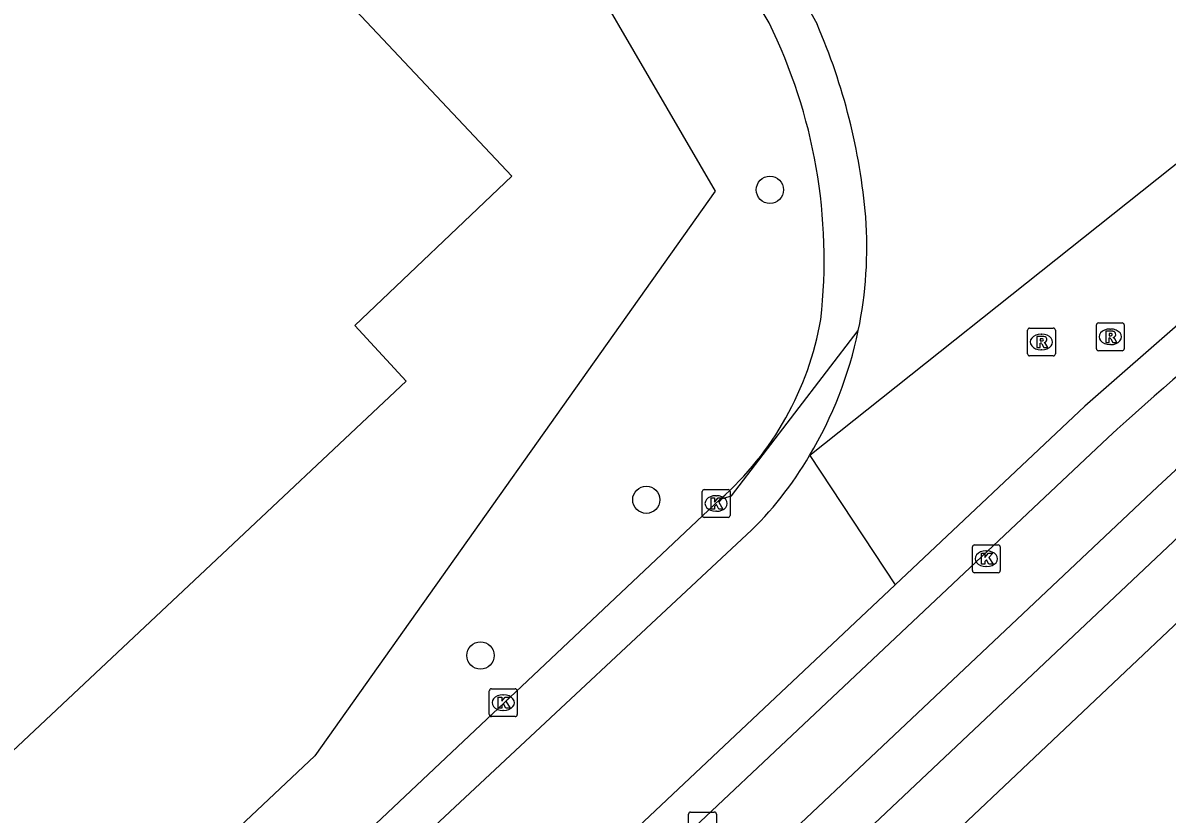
# Model space of a CAD drawing. Extents: x 156651 to 158072, y 387631 to 388990.
# Drawn here: x 157493.64 to 157534.75, y 388245.87 to 388274.29 of the extents above; entities that cross this region are included whole.
import ezdxf

# ---------------------------------------------------------------- set-up
doc = ezdxf.new("R2010")
doc.units = 0
for name, color, linetype in [('IMGEO_Berm_groen', 7, 'Continuous'), ('IMGEO_Boom', 7, 'Continuous'), ('IMGEO_Groenvoorziening', 7, 'Continuous'), ('IMGEO_Hek', 7, 'Continuous'), ('IMGEO_Kolk', 7, 'Continuous'), ('IMGEO_Pand', 7, 'Continuous'), ('IMGEO_Rijbaan_lokaal_gesloten', 7, 'Continuous'), ('IMGEO_Rioolput', 7, 'Continuous'), ('IMGEO_Voetpad_open', 7, 'Continuous')]:
    doc.layers.add(name, color=color, linetype=linetype)

msp = doc.modelspace()

# ---------------------------------------------------------------- linework, layer by layer
at = {"layer": 'IMGEO_Berm_groen'}
msp.add_lwpolyline([(157504.449, 388292.394), (157518.512, 388268.247), (157504.128, 388247.959), (157484.402, 388229.388)], dxfattribs=at)
at = {"layer": 'IMGEO_Boom'}
for centre in [(157520.482, 388268.291), (157516.04, 388257.159), (157510.084, 388251.565)]:
    msp.add_circle(centre, 0.489, dxfattribs=at)
at = {"layer": 'IMGEO_Groenvoorziening'}
msp.add_lwpolyline([(157537.177, 388254.693), (157507.77, 388226.91)], dxfattribs=at)
at = {"layer": 'IMGEO_Hek'}
for points in [[(157503.711, 388293.661), (157504.449, 388292.394), (157518.512, 388268.247)], [(157518.512, 388268.247), (157504.128, 388247.959), (157484.402, 388229.388)]]:
    msp.add_lwpolyline(points, dxfattribs=at)
at = {"layer": 'IMGEO_Kolk'}
for p, q in [((157518.049, 388256.598), (157518.049, 388257.45)), ((157518.124, 388257.524), (157518.976, 388257.524)), ((157518.537, 388257.304), (157518.562, 388257.304)), ((157519.05, 388257.45), (157519.05, 388256.598)), ((157518.56, 388256.744), (157518.535, 388256.744)), ((157518.976, 388256.524), (157518.124, 388256.524)), ((157527.832, 388255.539), (157528.684, 388255.539)), ((157527.757, 388254.613), (157527.757, 388255.465)), ((157528.245, 388255.319), (157528.27, 388255.319)), ((157528.758, 388255.465), (157528.758, 388254.613)), ((157528.268, 388254.759), (157528.243, 388254.759)), ((157528.684, 388254.539), (157527.832, 388254.539)), ((157510.4, 388249.443), (157510.4, 388250.295)), ((157510.475, 388250.369), (157511.327, 388250.369)), ((157511.401, 388250.295), (157511.401, 388249.443)), ((157510.888, 388250.149), (157510.913, 388250.149)), ((157511.327, 388249.369), (157510.475, 388249.369)), ((157510.911, 388249.589), (157510.886, 388249.589)), ((157517.557, 388245.015), (157517.557, 388245.867)), ((157517.632, 388245.941), (157518.484, 388245.941)), ((157518.558, 388245.867), (157518.558, 388245.015))]:
    msp.add_line(p, q, dxfattribs=at)
for points in [[(157518.049, 388256.598), (157518.049, 388257.45)], [(157518.124, 388257.524), (157518.976, 388257.524)], [(157518.37, 388257.224), (157518.493, 388257.224), (157518.493, 388257.073), (157518.623, 388257.224), (157518.787, 388257.224), (157518.641, 388257.073), (157518.794, 388256.824), (157518.642, 388256.824), (157518.557, 388256.988), (157518.493, 388256.921), (157518.493, 388256.824), (157518.37, 388256.824), (157518.37, 388257.224)], [(157519.05, 388257.45), (157519.05, 388256.598)], [(157518.976, 388256.524), (157518.124, 388256.524)], [(157527.832, 388255.539), (157528.684, 388255.539)], [(157527.757, 388254.613), (157527.757, 388255.465)], [(157528.078, 388255.239), (157528.201, 388255.239), (157528.201, 388255.088), (157528.331, 388255.239), (157528.495, 388255.239), (157528.349, 388255.088), (157528.502, 388254.839), (157528.35, 388254.839), (157528.265, 388255.003), (157528.201, 388254.936), (157528.201, 388254.839), (157528.078, 388254.839), (157528.078, 388255.239)], [(157528.758, 388255.465), (157528.758, 388254.613)], [(157528.684, 388254.539), (157527.832, 388254.539)], [(157510.4, 388249.443), (157510.4, 388250.295)], [(157510.475, 388250.369), (157511.327, 388250.369)], [(157511.401, 388250.295), (157511.401, 388249.443)], [(157510.721, 388250.069), (157510.844, 388250.069), (157510.844, 388249.918), (157510.974, 388250.069), (157511.138, 388250.069), (157510.992, 388249.918), (157511.145, 388249.669), (157510.993, 388249.669), (157510.908, 388249.833), (157510.844, 388249.766), (157510.844, 388249.669), (157510.721, 388249.669), (157510.721, 388250.069)], [(157511.327, 388249.369), (157510.475, 388249.369)], [(157517.557, 388245.015), (157517.557, 388245.867)], [(157517.632, 388245.941), (157518.484, 388245.941)], [(157518.558, 388245.867), (157518.558, 388245.015)]]:
    msp.add_lwpolyline(points, dxfattribs=at)
for centre, start, end in [((157518.126, 388257.448), 91.552, 178.448), ((157518.126, 388257.448), 91.552, 178.448), ((157518.974, 388257.448), 1.552, 88.448), ((157518.974, 388257.448), 1.552, 88.448), ((157518.126, 388256.6), 181.552, 268.448), ((157518.126, 388256.6), 181.552, 268.448), ((157518.974, 388256.6), 271.552, 358.448), ((157518.974, 388256.6), 271.552, 358.448), ((157527.834, 388255.463), 91.552, 178.448), ((157527.834, 388255.463), 91.552, 178.448), ((157528.682, 388255.463), 1.552, 88.448), ((157528.682, 388255.463), 1.552, 88.448), ((157527.834, 388254.615), 181.552, 268.448), ((157527.834, 388254.615), 181.552, 268.448), ((157528.682, 388254.615), 271.552, 358.448), ((157528.682, 388254.615), 271.552, 358.448), ((157510.477, 388250.293), 91.552, 178.448), ((157510.477, 388250.293), 91.552, 178.448), ((157511.325, 388250.293), 1.552, 88.448), ((157511.325, 388250.293), 1.552, 88.448), ((157510.477, 388249.445), 181.552, 268.448), ((157510.477, 388249.445), 181.552, 268.448), ((157511.325, 388249.445), 271.552, 358.448), ((157511.325, 388249.445), 271.552, 358.448), ((157517.634, 388245.865), 91.552, 178.448), ((157517.634, 388245.865), 91.552, 178.448), ((157518.482, 388245.865), 1.552, 88.448), ((157518.482, 388245.865), 1.552, 88.448)]:
    msp.add_arc(centre, 0.0765, start, end, dxfattribs=at)
for centre, major_axis, ratio, start_param, end_param in [((157518.536, 388257.024), (-0.387, 0.002), 0.722429, 4.712389, 7.853982), ((157518.561, 388257.024), (-0.39, 0.002), 0.717154, 1.570796, 4.712389), ((157528.244, 388255.039), (-0.387, 0.002), 0.722429, 4.712389, 7.853982), ((157528.269, 388255.039), (-0.39, 0.002), 0.717154, 1.570796, 4.712389), ((157510.887, 388249.869), (-0.387, 0.002), 0.722429, 4.712389, 7.853982), ((157510.912, 388249.869), (-0.39, 0.002), 0.717154, 1.570796, 4.712389)]:
    msp.add_ellipse(centre, major_axis=major_axis, ratio=ratio, start_param=start_param, end_param=end_param, dxfattribs=at)
at = {"layer": 'IMGEO_Pand'}
msp.add_lwpolyline([(157474.566, 388250), (157467.866, 388257.133), (157481.797, 388270.216), (157478.143, 388274.167), (157487.123, 388282.587), (157489.369, 388284.698), (157493.019, 388288.114), (157497.578, 388283.271), (157500, 388280.697), (157511.211, 388268.787), (157505.563, 388263.418), (157507.415, 388261.414), (157500, 388254.453), (157495.256, 388250), (157484.26, 388239.678), (157480.837, 388243.323), (157474.566, 388250)], dxfattribs=at)
at = {"layer": 'IMGEO_Rijbaan_lokaal_gesloten'}
for points in [[(157439.697, 388408.794), (157440.425, 388408.473), (157441.903, 388407.485), (157443.038, 388406.442), (157443.784, 388405.392), (157444.05, 388404.959), (157445.602, 388402.433), (157521.372, 388275.706), (157522.175, 388274.237)], [(157520.454, 388274.287), (157510.999, 388290.093), (157510.49, 388290.954), (157508.32, 388294.619)], [(157604.176, 388291.909), (157580.335, 388286.846), (157576.49, 388285.809), (157573.173, 388284.771), (157566.421, 388282.227), (157562.832, 388280.636), (157554.412, 388276.492), (157551.787, 388275.045), (157548.741, 388273.25), (157544.093, 388270.208), (157542.816, 388269.372), (157538.864, 388266.452), (157535.424, 388263.688), (157531.791, 388260.522), (157524.981, 388254.108)], [(157544.741, 388276.909), (157521.91, 388258.748)], [(157518.699, 388257.179), (157519.096, 388257.304), (157523.657, 388263.239)], [(157506.435, 388234.721), (157532.625, 388259.388)], [(157521.91, 388258.748), (157524.981, 388254.108)], [(157487.432, 388227.724), (157518.699, 388257.179)], [(157519.658, 388255.905), (157508.983, 388245.953), (157482.524, 388221.195), (157472.586, 388211.776), (157466.448, 388206.061), (157458.709, 388198.857), (157451.011, 388191.483), (157442.081, 388182.987), (157433.998, 388174.762), (157428.31, 388168.424), (157418.054, 388155.99), (157409.349, 388145.114), (157397.82, 388130.747), (157372.577, 388099.512), (157356.41, 388079.268), (157355.48, 388078.115), (157354.015, 388076.833), (157353.016, 388076.181), (157352.205, 388075.752), (157350.909, 388075.228), (157349.26, 388074.812), (157347.485, 388074.649), (157346.364, 388074.69), (157345.672, 388074.796)], [(157524.981, 388254.108), (157505.501, 388235.764), (157506.435, 388234.721)]]:
    msp.add_lwpolyline(points, dxfattribs=at)
for centre, radius, start, end in [((157503.172, 388265.786), 19.259, 353.5817, 26.1931), ((157501.901, 388265.436), 22.102, 4.8781, 23.4669), ((157609.422, 388175.101), 114.027, 125.15849, 132.33785), ((157509.337, 388266.22), 14.627, 348.24, 4.2923), ((157511.29, 388265.563), 11.189, 311.467, 350.0656), ((157509.357, 388266.216), 14.606, 329.2492, 348.2387), ((157510.556, 388265.428), 13.173, 313.7041, 329.5289)]:
    msp.add_arc(centre, radius, start, end, dxfattribs=at)
at = {"layer": 'IMGEO_Rioolput'}
for p, q in [((157529.811, 388263.325), (157530.663, 388263.325)), ((157532.211, 388262.585), (157532.211, 388263.437)), ((157532.286, 388263.511), (157533.138, 388263.511)), ((157533.212, 388263.437), (157533.212, 388262.585)), ((157529.736, 388262.399), (157529.736, 388263.251)), ((157530.224, 388263.105), (157530.249, 388263.105)), ((157530.737, 388263.251), (157530.737, 388262.399)), ((157532.699, 388263.291), (157532.724, 388263.291)), ((157530.247, 388262.545), (157530.222, 388262.545)), ((157533.138, 388262.511), (157532.286, 388262.511)), ((157532.722, 388262.731), (157532.697, 388262.731)), ((157530.663, 388262.325), (157529.811, 388262.325))]:
    msp.add_line(p, q, dxfattribs=at)
for points in [[(157529.811, 388263.325), (157530.663, 388263.325)], [(157532.211, 388262.585), (157532.211, 388263.437)], [(157532.286, 388263.511), (157533.138, 388263.511)], [(157533.212, 388263.437), (157533.212, 388262.585)], [(157529.736, 388262.399), (157529.736, 388263.251)], [(157530.325, 388263.023), (157530.073, 388263.025), (157530.073, 388262.625)], [(157530.251, 388262.944), (157530.197, 388262.944), (157530.197, 388262.863)], [(157530.737, 388263.251), (157530.737, 388262.399)], [(157532.8, 388263.209), (157532.548, 388263.211), (157532.548, 388262.811)], [(157532.548, 388262.811), (157532.672, 388262.811), (157532.672, 388262.973), (157532.683, 388262.973)], [(157532.726, 388263.13), (157532.672, 388263.13), (157532.672, 388263.049)], [(157532.672, 388263.049), (157532.724, 388263.049)], [(157532.73, 388262.944), (157532.801, 388262.811), (157532.941, 388262.811), (157532.876, 388262.937)], [(157530.073, 388262.625), (157530.197, 388262.625), (157530.197, 388262.787), (157530.208, 388262.787)], [(157530.197, 388262.863), (157530.249, 388262.863)], [(157530.255, 388262.758), (157530.326, 388262.625), (157530.466, 388262.625), (157530.401, 388262.751)], [(157533.138, 388262.511), (157532.286, 388262.511)], [(157530.663, 388262.325), (157529.811, 388262.325)]]:
    msp.add_lwpolyline(points, dxfattribs=at)
for centre, radius, start, end in [((157529.813, 388263.249), 0.0765, 91.552, 178.448), ((157529.813, 388263.249), 0.0765, 91.552, 178.448), ((157530.661, 388263.249), 0.0765, 1.552, 88.448), ((157530.661, 388263.249), 0.0765, 1.552, 88.448), ((157532.288, 388263.435), 0.0765, 91.552, 178.448), ((157532.288, 388263.435), 0.0765, 91.552, 178.448), ((157533.136, 388263.435), 0.0765, 1.552, 88.448), ((157533.136, 388263.435), 0.0765, 1.552, 88.448), ((157530.257, 388262.848), 0.0964, 77.0061, 93.1865), ((157530.271, 388262.905), 0.0378, 276.6634, 79.6772), ((157530.324, 388262.913), 0.109, 350.3612, 89.416), ((157532.682, 388262.92), 0.0533, 26.0293, 88.6989), ((157532.708, 388263.238), 0.19, 274.7715, 282.9687), ((157532.732, 388263.034), 0.0964, 77.0061, 93.1865), ((157532.746, 388263.091), 0.0378, 276.6634, 79.6772), ((157532.799, 388263.099), 0.109, 350.3612, 89.416), ((157532.797, 388263.099), 0.112, 277.5842, 350.9817), ((157532.781, 388262.884), 0.108, 29.5134, 73.7905), ((157530.207, 388262.734), 0.0533, 26.0293, 88.6989), ((157530.233, 388263.052), 0.19, 274.7715, 282.9687), ((157530.322, 388262.913), 0.112, 277.5842, 350.9817), ((157530.306, 388262.698), 0.108, 29.5134, 73.7905), ((157532.288, 388262.587), 0.0765, 181.552, 268.448), ((157532.288, 388262.587), 0.0765, 181.552, 268.448), ((157533.136, 388262.587), 0.0765, 271.552, 358.448), ((157533.136, 388262.587), 0.0765, 271.552, 358.448), ((157529.813, 388262.401), 0.0765, 181.552, 268.448), ((157529.813, 388262.401), 0.0765, 181.552, 268.448), ((157530.661, 388262.401), 0.0765, 271.552, 358.448), ((157530.661, 388262.401), 0.0765, 271.552, 358.448)]:
    msp.add_arc(centre, radius, start, end, dxfattribs=at)
for centre, major_axis, ratio, start_param, end_param in [((157530.223, 388262.825), (-0.387, 0.002), 0.722429, 4.712389, 7.853982), ((157530.248, 388262.825), (-0.39, 0.002), 0.717154, 1.570796, 4.712389), ((157532.698, 388263.011), (-0.387, 0.002), 0.722429, 4.712389, 7.853982), ((157532.723, 388263.011), (-0.39, 0.002), 0.717154, 1.570796, 4.712389)]:
    msp.add_ellipse(centre, major_axis=major_axis, ratio=ratio, start_param=start_param, end_param=end_param, dxfattribs=at)
at = {"layer": 'IMGEO_Voetpad_open'}
for points in [[(157534.411, 388257.628), (157511.07, 388235.613)], [(157505.877, 388228.213), (157535.621, 388256.258)]]:
    msp.add_lwpolyline(points, dxfattribs=at)
msp.add_arc((157600.707, 388185.546), 97.933, 124.38994, 132.60571, dxfattribs=at)

doc.saveas('drawing.dxf')
